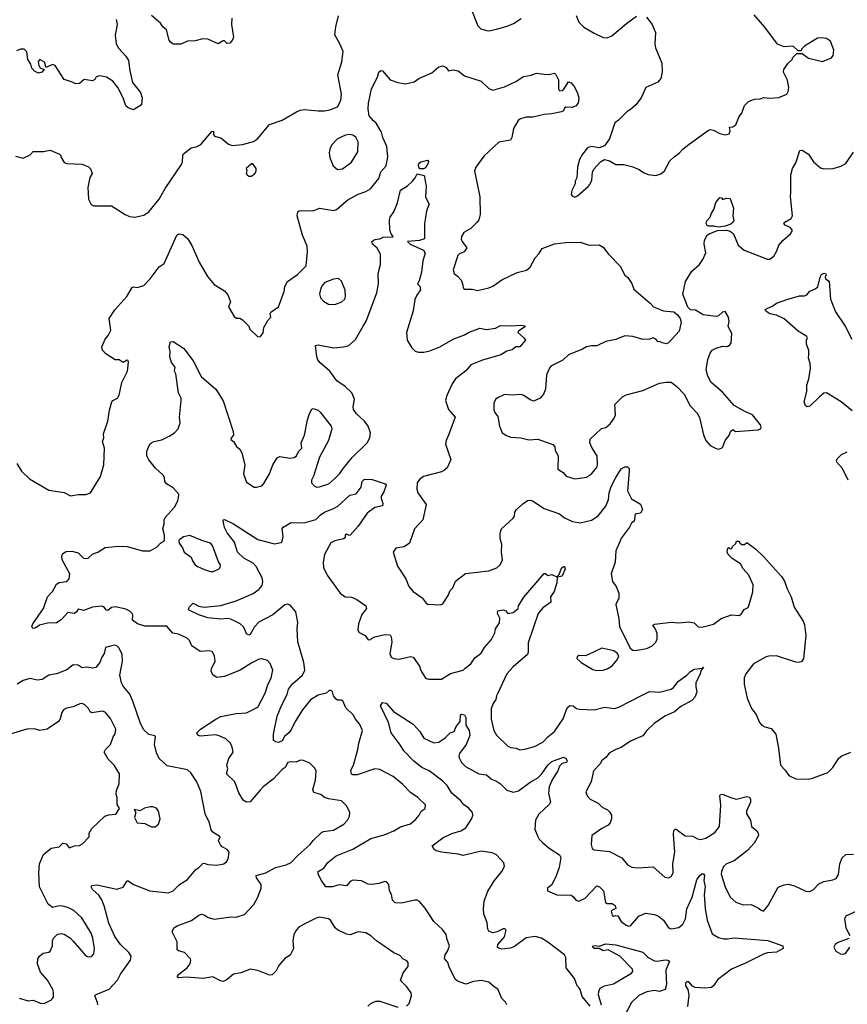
# Model space of a CAD drawing. Extents: x 1839239 to 1929705, y 762242 to 910352.
# Tile 387 of 429: x 1900549 to 1906997, y 873630 to 881304. Entities that reach past the tile are written whole.
import ezdxf

# ---------------------------------------------------------------- set-up
doc = ezdxf.new("R2010")
doc.units = 0

msp = doc.modelspace()

# ---------------------------------------------------------------- linework, layer by layer
at = {"layer": '0CON10XD'}
for points in [[(1900515, 880241.2), (1900575, 880223.3), (1900630.7, 880249.3), (1900655, 880277.5), (1900733.6, 880276.4), (1900785.9, 880285.9), (1900860, 880255), (1900870, 880245), (1900870, 880235), (1900895, 880190), (1900915, 880182.5), (1901035, 880177.5), (1901085, 880156.7), (1901101.2, 880141.2), (1901113.3, 880105), (1901095.9, 880074.1), (1901080.8, 879995), (1901086, 879905), (1901104.4, 879864.4), (1901126.1, 879853.9), (1901265, 879852.5), (1901370, 879785), (1901405, 879768.8), (1901445, 879763.8), (1901515, 879781.4), (1901555, 879807.1), (1901635, 879905.7), (1901682.3, 879987.7), (1901809.5, 880175), (1901817.9, 880195), (1901818.9, 880245), (1901825, 880257.5), (1901885, 880306), (1901925, 880313.8), (1901959.1, 880330.9), (1902045, 880431.2), (1902060, 880435), (1902059.2, 880415), (1902066.7, 880395), (1902115, 880382), (1902175, 880334), (1902205, 880324), (1902285, 880330), (1902370, 880355), (1902402.5, 880375), (1902495, 880487.5), (1902595, 880520.8), (1902706.2, 880585), (1902735, 880598.6), (1902765, 880602.9), (1902875, 880592.9), (1902925, 880592.9), (1902965, 880600.8), (1903025, 880623.8), (1903050.6, 880675), (1903056.9, 880723.1), (1903026.4, 880875), (1903059.5, 880975), (1903068.1, 881055), (1903044.3, 881115), (1903004.3, 881185), (1903012.6, 881247.4), (1903034.1, 881334.1)], [(1902201.2, 881315), (1902198, 881265), (1902213.6, 881166.4), (1902205, 881142.5), (1902185, 881120), (1902165, 881117.5), (1902145, 881137.5), (1902135, 881140), (1902095, 881116.2), (1902015, 881150.8), (1901975, 881154), (1901915, 881140), (1901855, 881136.2), (1901805, 881113.8), (1901745, 881113.3), (1901725, 881127.5), (1901713.8, 881145), (1901693.3, 881225), (1901665, 881248.8), (1901646.3, 881276.3), (1901575, 881336.9)], [(1904075, 881367.5), (1904118.8, 881255), (1904142.1, 881232.1), (1904185, 881220), (1904205, 881217.5), (1904265, 881229.2), (1904346.9, 881253.1), (1904397, 881273), (1904456.9, 881313.1)], [(1905433.9, 881323.9), (1905477, 881267), (1905503.6, 881203.6), (1905498.8, 881115), (1905503.8, 881085), (1905553.3, 880965), (1905553.6, 880896.4), (1905543.3, 880845), (1905522.3, 880817.7), (1905427.5, 880775), (1905390.8, 880695), (1905349.4, 880640.6), (1905306.9, 880603.1), (1905281.2, 880588.8), (1905215, 880520.6), (1905185, 880500), (1905143.3, 880375), (1905105, 880321.2), (1905065, 880304), (1905005, 880314), (1904985, 880310.8), (1904974, 880305), (1904933.8, 880255), (1904910.8, 880215), (1904894, 880155), (1904889.3, 880070.7), (1904877.5, 880045), (1904876.4, 880023.6), (1904851.7, 879971.7), (1904845, 879940), (1904855, 879927.5), (1904875, 879920), (1904895, 879930), (1904977, 880003), (1904991.2, 880018.8), (1905006.4, 880053.6), (1905012.2, 880115), (1905021.3, 880138.7), (1905074.3, 880195.7), (1905105, 880213.8), (1905145, 880203.8), (1905195, 880173.8), (1905255, 880176.2), (1905318.8, 880158.8), (1905369.5, 880139.5), (1905415, 880108.8), (1905445, 880096.2), (1905505, 880090), (1905545, 880101.2), (1905574.1, 880125.9), (1905615, 880202.5), (1905647.5, 880235), (1905687.7, 880262.3), (1905716.1, 880293.9), (1905765, 880333.3), (1905915, 880443.3), (1905932, 880448), (1905955, 880443.8), (1906005.4, 880415.4), (1906045, 880405.6), (1906075.6, 880414.4), (1906083.8, 880435), (1906080, 880465), (1906105, 880467.5), (1906127.5, 880485), (1906155, 880550), (1906176.7, 880575), (1906196.1, 880633.9), (1906225, 880662.5), (1906245, 880673.3), (1906275, 880683.3), (1906317.5, 880687.5), (1906346.4, 880696.4), (1906395, 880691.2), (1906465, 880696.7), (1906526.4, 880723.6), (1906537, 880743), (1906542.5, 880775), (1906531.7, 880831.7), (1906500, 880895), (1906503.8, 880915), (1906535, 880962.5), (1906570, 880995), (1906570, 881005), (1906605, 881040), (1906645, 881040), (1906694.1, 881004.1), (1906805, 880978), (1906873.9, 881006.1), (1906886, 881025), (1906891.2, 881065), (1906865.7, 881135.7), (1906835, 881155.8), (1906795, 881161.4), (1906765, 881158.6), (1906663.9, 881096.1), (1906640, 881075), (1906638.3, 881061.7), (1906615, 881060), (1906575, 881097.1), (1906505, 881092), (1906452.7, 881112.7), (1906356, 881246), (1906271.7, 881341.7)], [(1904885.7, 881335), (1904905.8, 881285), (1904943.8, 881245), (1905025, 881197.8), (1905095, 881164), (1905127, 881163), (1905161.7, 881178.3), (1905276.7, 881275), (1905355, 881330)], [(1901300.8, 881305), (1901309.2, 881265), (1901291.7, 881181.7), (1901301.4, 881115), (1901321.2, 881078.8), (1901375, 881020), (1901395.8, 880985), (1901405.7, 880905), (1901428.6, 880815), (1901490, 880735), (1901503.3, 880695), (1901498.8, 880641.2), (1901435, 880601.2), (1901395, 880616.2), (1901375, 880633.3), (1901354.3, 880694.3), (1901312.5, 880775), (1901275, 880823.8), (1901225.7, 880855.7), (1901173.6, 880866.4), (1901145, 880857.5), (1901133, 880837), (1901115, 880827.5), (1901051.7, 880838.3), (1901015, 880807.5), (1900985, 880802.5), (1900945, 880822.5), (1900895, 880837.5), (1900825, 880946.7), (1900805, 880953.3), (1900755, 880930), (1900742.5, 880972.5), (1900705, 880993.1), (1900692.6, 880977.4), (1900696.9, 880946.9), (1900708.8, 880928.8), (1900740, 880915), (1900720, 880895), (1900695, 880887.5), (1900665, 880902.5), (1900642.5, 880925), (1900635, 880957.5), (1900612.5, 880992.5), (1900603.9, 881053.9), (1900583.8, 881073.8), (1900555, 881073.3), (1900525, 881060)], [(1900527.5, 877845), (1900563.3, 877785), (1900624.2, 877724.2), (1900776.1, 877636.1), (1900895, 877618.8), (1900945, 877592), (1901005, 877602), (1901065, 877602), (1901100, 877615), (1901177.2, 877742.8), (1901204.4, 877835), (1901210, 877965), (1901193.3, 878015), (1901204.2, 878045), (1901201.7, 878075), (1901234.4, 878175), (1901249.5, 878259.5), (1901265.5, 878324.5), (1901275, 878335.8), (1901311.2, 878355), (1901325, 878376.7), (1901345.5, 878475), (1901388.2, 878565), (1901397.8, 878635), (1901395, 878647.5), (1901385, 878650), (1901355, 878632.9), (1901325, 878653.8), (1901292.1, 878652.1), (1901219.5, 878699.5), (1901195, 878727.5), (1901190, 878755), (1901216, 878815), (1901238.9, 878841.1), (1901257.8, 878885), (1901246.7, 878975), (1901288.8, 879041.2), (1901384.7, 879145.3), (1901425, 879216.7), (1901435, 879222.5), (1901465, 879217.5), (1901517.3, 879232.7), (1901566.2, 879285), (1901635, 879377.5), (1901675, 879403.3), (1901741.9, 879555), (1901774.3, 879625), (1901787.5, 879635), (1901820, 879630), (1901858, 879595), (1901888.8, 879545), (1901946, 879415), (1902011.3, 879301.3), (1902065, 879238.8), (1902145, 879191.2), (1902169.7, 879159.7), (1902191.2, 879105), (1902176.7, 879065), (1902219.6, 878989.6), (1902237.9, 878977.9), (1902265, 878977.5), (1902284.2, 878965), (1902333.3, 878915), (1902341.2, 878891.2), (1902405, 878831.4), (1902424.5, 878835.5), (1902447, 878863), (1902451.2, 878905), (1902481.1, 878958.9), (1902505.6, 878985), (1902501.2, 879015), (1902506.7, 879025), (1902565, 879066.7), (1902610, 879185), (1902615.9, 879224.1), (1902635.8, 879264.2), (1902712.9, 879317.1), (1902781.2, 879385), (1902791.9, 879495), (1902787.9, 879537.9), (1902753.3, 879625), (1902710, 879775), (1902716.2, 879805), (1902725.8, 879814.2), (1902743, 879817), (1902835.9, 879814.1), (1902885, 879834), (1902993.2, 879816.8), (1903016.9, 879823.1), (1903105, 879899.4), (1903185, 879943.5), (1903245, 879963.8), (1903283.1, 879985), (1903346.4, 880065), (1903363.2, 880116.8), (1903405.5, 880165), (1903417.3, 880235), (1903409.1, 880315), (1903377.5, 880385), (1903366.9, 880426.9), (1903326.6, 880496.6), (1903305.4, 880515.4), (1903270.9, 880555), (1903263.5, 880605), (1903267.6, 880652.4), (1903288.8, 880765), (1903335.5, 880854.5), (1903345.8, 880894.2), (1903363.6, 880906.4), (1903375, 880903.8), (1903435.8, 880835.8), (1903495, 880814), (1903555, 880804), (1903621.7, 880818.3), (1903658.8, 880845), (1903761.3, 880888.7), (1903815, 880935.5), (1903845, 880944.2), (1903871.1, 880931.1), (1903890, 880905), (1903925, 880912), (1903964.1, 880904.1), (1904015, 880866.7), (1904143.9, 880823.9), (1904205, 880766.7), (1904235, 880753.8), (1904325, 880780), (1904415, 880822), (1904475, 880860), (1904535, 880871.2), (1904575, 880886.2), (1904635, 880878.8), (1904675, 880876.2), (1904715, 880886.7), (1904725, 880877.5), (1904746.1, 880836.1), (1904745.8, 880765), (1904755, 880750), (1904775, 880752.5), (1904787.6, 880762.4), (1904825, 880820), (1904845, 880812.5), (1904870.7, 880780.7), (1904895, 880730), (1904906.4, 880693.6), (1904900, 880655), (1904885, 880633.3), (1904851.7, 880618.3), (1904805, 880623.1), (1904794.2, 880615), (1904785, 880593.3), (1904770, 880585), (1904695, 880568.8), (1904635, 880563.8), (1904547.3, 880542.7), (1904494, 880544), (1904449.7, 880530.3), (1904433.1, 880516.9), (1904396.9, 880455), (1904382.2, 880385), (1904372.5, 880365), (1904282.1, 880347.9), (1904165, 880238.8), (1904102, 880155), (1904092.5, 880125), (1904133.6, 879923.6), (1904135.9, 879785.9), (1904125.8, 879745), (1904112, 879725), (1904065, 879676.2), (1904010, 879645), (1903991.2, 879615), (1903989.2, 879595), (1903995.7, 879575.7), (1904033.8, 879525), (1904012, 879495), (1903975, 879478.6), (1903962.9, 879465), (1903926, 879355), (1903934.4, 879324.4), (1903961.2, 879305), (1903990.7, 879270.7), (1904002.5, 879235), (1904003, 879213), (1904013, 879203), (1904075, 879203.8), (1904115, 879194.2), (1904205, 879214.3), (1904235, 879227.5), (1904306.7, 879275), (1904425, 879334.2), (1904497.9, 879352.1), (1904525.5, 879374.5), (1904565, 879447.5), (1904595, 879477.5), (1904620.3, 879519.7), (1904715, 879556), (1904805, 879566.2), (1904915, 879568.8), (1904985, 879546), (1905065, 879549.2), (1905095, 879530), (1905135.8, 879475.8), (1905230.7, 879380.7), (1905262.5, 879315), (1905287.5, 879295), (1905318.3, 879248.3), (1905333.6, 879203.6), (1905462.5, 879095), (1905486.7, 879065), (1905565, 879034.2), (1905645, 879027.5), (1905675, 879004), (1905696, 878975), (1905702, 878945), (1905688, 878875), (1905604.2, 878785.8), (1905585, 878778), (1905554, 878784), (1905535, 878796.7), (1905522.5, 878792.5), (1905506, 878815), (1905485, 878824.4), (1905455, 878813.3), (1905405, 878811.2), (1905325, 878833.3), (1905265, 878838.8), (1905195, 878812), (1905115, 878795.8), (1905045, 878761.4), (1905005, 878762.9), (1904965.7, 878754.3), (1904935, 878736), (1904825, 878692), (1904779.7, 878650.3), (1904687.5, 878602.5), (1904678.3, 878591.7)], [(1903025, 880136.7), (1903065, 880141.2), (1903135, 880193.3), (1903184, 880275), (1903185, 880352.5), (1903167.9, 880387.9), (1903145, 880404), (1903115, 880408), (1903087.3, 880402.7), (1903025, 880374), (1902978.8, 880325), (1902966, 880295), (1902960.8, 880265), (1902964.1, 880225.9), (1902991.2, 880165), (1903025, 880136.7)], [(1904678.3, 878591.7), (1904654.3, 878535), (1904645.7, 878424.3), (1904631.2, 878385), (1904605, 878353.8), (1904555, 878331.2), (1904525, 878340), (1904477.5, 878375), (1904455, 878383.3), (1904385, 878378), (1904325, 878381.2), (1904272.3, 878357.7), (1904255.9, 878344.1), (1904243.3, 878315), (1904243.6, 878263.6), (1904251.7, 878241.7), (1904275, 878210), (1904287.5, 878135), (1904307.5, 878085), (1904341.7, 878061.7), (1904375, 878050), (1904453.6, 878043.6), (1904515, 878030), (1904585, 878034), (1904703.6, 877993.6), (1904717.5, 877975), (1904720, 877945), (1904743.8, 877905), (1904741.6, 877801.6), (1904783.8, 877775), (1904805.6, 877745.6), (1904875, 877724), (1904965, 877737.1), (1905004.6, 877765.4), (1905046.6, 877813.4), (1905052.2, 877835), (1905048, 877905), (1905009.2, 877965), (1904992.3, 878005), (1904994.6, 878035.4), (1905082.4, 878117.6), (1905115, 878125.7), (1905148.6, 878155), (1905180.9, 878199.1), (1905192.1, 878225), (1905186.7, 878305), (1905245, 878365.6), (1905275, 878379.5), (1905405, 878414.4), (1905535, 878470.5), (1905585, 878479.5), (1905625, 878478.1), (1905670, 878445), (1905725, 878383.8), (1905772.5, 878295), (1905828.1, 878238.1), (1905844.4, 878204.4), (1905877.7, 878067.7), (1905894, 878025), (1905927.5, 877985), (1905975, 877961.2), (1905995, 877957.5), (1906016.1, 877963.9), (1906026.7, 877975), (1906046.2, 878025), (1906075.9, 878064.1), (1906086.2, 878095), (1906105, 878110), (1906125.9, 878094.1), (1906303.8, 878106.2), (1906322.5, 878115), (1906326.7, 878125), (1906321.2, 878145), (1906258.6, 878225), (1906205, 878246.9), (1906115.7, 878295.7), (1906025, 878401.2), (1905936.2, 878475), (1905910.8, 878525), (1905898, 878575), (1905910, 878655), (1905928.8, 878705), (1905945, 878727.5), (1905975, 878742.5), (1906025, 878760), (1906065, 878757.5), (1906081.7, 878768.3), (1906091.2, 878785), (1906097.5, 878855), (1906070, 878915), (1906077.5, 878952.5), (1906072, 878985), (1906045, 879030), (1906023.8, 879025), (1905995, 878996.7), (1905975, 878991.2), (1905874.3, 879004.3), (1905815, 879038.8), (1905775, 879042), (1905754.4, 879064.4), (1905735, 879116.7), (1905716, 879165), (1905736.1, 879263.9), (1905785.9, 879344.1), (1905846.2, 879395), (1905871.2, 879435), (1905893.9, 879486.1), (1905881.2, 879555), (1905883.8, 879585), (1905905.9, 879624.1), (1905925, 879637.5), (1905985, 879660), (1906055, 879662.1), (1906085.5, 879655.5), (1906110, 879635), (1906147.6, 879547.6), (1906195, 879508.6), (1906375, 879436), (1906395, 879436.2), (1906425, 879460), (1906449.1, 879500.9), (1906465, 879546.7), (1906495, 879583.8), (1906555.5, 879634.5), (1906568, 879655), (1906567, 879667), (1906551.2, 879685), (1906513, 879703), (1906503.3, 879715), (1906510, 879725), (1906558.8, 879755), (1906570, 879775), (1906554.5, 879924.5), (1906557.9, 879957.9), (1906558.1, 880095), (1906570.8, 880145), (1906595, 880187.5), (1906627, 880283), (1906646.4, 880286.4), (1906695, 880256.7), (1906735, 880196.7), (1906789.3, 880149.3), (1906815, 880140), (1906886.1, 880143.9), (1906947.7, 880162.3), (1906985, 880183.8), (1907045, 880271.2)], [(1902355, 880083.8), (1902383, 880107), (1902392.5, 880125), (1902392.5, 880145), (1902365, 880180), (1902355, 880180), (1902312.5, 880145), (1902317.5, 880125), (1902313.3, 880105), (1902320, 880095), (1902335, 880084), (1902355, 880083.8)], [(1903695, 880140), (1903665, 880140), (1903656.2, 880165), (1903658.3, 880181.7), (1903675, 880196.2), (1903725, 880210), (1903734, 880195), (1903732.5, 880185), (1903710, 880150), (1903695, 880140)], [(1903563.6, 873616.4), (1903583.6, 873636.4), (1903602, 873695), (1903598.8, 873718.8), (1903565.6, 873765.6), (1903516.7, 873815), (1903536.7, 873875), (1903576.2, 873925), (1903576.7, 873955), (1903565, 873970), (1903533.3, 873985), (1903510.5, 874010.5), (1903465, 874032), (1903403.5, 874073.5), (1903328.8, 874125), (1903285, 874164.2), (1903245, 874188), (1903185, 874194.2), (1903125, 874171.4), (1903095, 874177.1), (1903025, 874210), (1903006, 874225), (1902970, 874285), (1902955, 874296.7), (1902885, 874308), (1902858.3, 874301.7), (1902764.6, 874255.4), (1902725, 874230.6), (1902705, 874210), (1902685.6, 874175), (1902675.7, 874125), (1902681.4, 874065), (1902656.8, 874013.2), (1902615, 873986.2), (1902568.3, 873931.7), (1902548.2, 873891.8), (1902515, 873860), (1902495, 873857.5), (1902405, 873893.8), (1902345, 873903.3), (1902275, 873876.2), (1902215, 873863.8), (1902165, 873823.3), (1902135, 873808.8), (1902112.3, 873812.3), (1902053, 873843), (1901975, 873830), (1901914.2, 873835.8), (1901845, 873840.5), (1901786.2, 873836.2), (1901776.7, 873845), (1901788.8, 873865), (1901854.5, 873915.5), (1901875.8, 873945), (1901882, 873975), (1901880, 873985), (1901832.5, 874035), (1901785, 874048), (1901775.8, 874055.8), (1901775.8, 874115.8), (1901736.7, 874195), (1901750, 874225), (1901775, 874242), (1901888, 874282), (1901945, 874324.4), (1901965, 874332.2), (1901985, 874326.9), (1902016, 874306), (1902065, 874294.6), (1902195, 874311.5), (1902235, 874310), (1902299.6, 874330.4), (1902372.1, 874407.9), (1902403.8, 874466.2), (1902430.8, 874535), (1902431.3, 874565), (1902394.3, 874615), (1902390.4, 874635), (1902466, 874654), (1902543.1, 874696.9), (1902574.2, 874704.2), (1902625, 874715.7), (1902665, 874734.3), (1902718.6, 874791.4), (1902812.9, 874875), (1902835, 874905.8), (1902899.8, 874970.2), (1902915, 874977.8), (1902995, 874987.5), (1903073.8, 875035), (1903104.2, 875065.8), (1903118.8, 875095), (1903121.2, 875125), (1903096.7, 875175), (1903055.7, 875215.7), (1902955, 875232.5), (1902925, 875242.9), (1902895, 875265.5), (1902840, 875280), (1902832.5, 875305), (1902854.4, 875375.6), (1902858.3, 875448.3), (1902845, 875473.3), (1902809.5, 875509.5), (1902761.2, 875531.2), (1902735, 875531.4), (1902702, 875518), (1902655, 875520.5), (1902637.8, 875515), (1902616.2, 875475), (1902595, 875460), (1902525, 875385.7), (1902445.9, 875324.1), (1902421.9, 875298.1), (1902345, 875208.9), (1902315, 875206.5), (1902290.4, 875220.4), (1902257, 875277), (1902224.2, 875365), (1902160, 875425), (1902171.6, 875465), (1902162.5, 875495), (1902165.5, 875505), (1902178.5, 875545), (1902211.5, 875595), (1902205.3, 875635.3), (1902191.8, 875665), (1902155, 875699.5), (1902103.6, 875723.6), (1902075, 875729.3), (1901955, 875720.6), (1901937.9, 875727.9), (1901930, 875745), (1901958, 875775), (1902076.5, 875853.5), (1902115, 875872.7), (1902235, 875895.4), (1902315, 875902.7), (1902404.2, 875945), (1902461.4, 876055), (1902481.1, 876118.9), (1902508, 876175), (1902520, 876235), (1902500, 876285), (1902479.7, 876309.7), (1902435, 876322.5), (1902415, 876318.6), (1902358, 876292), (1902265.9, 876234.1), (1902144.5, 876184.5), (1902085, 876176.7), (1902057.5, 876195), (1902040.8, 876225), (1902042.5, 876245), (1902071.4, 876305), (1902067, 876347), (1902048.8, 876378.8), (1902025, 876385.7), (1901955, 876379.1), (1901890, 876425), (1901871.9, 876465), (1901854, 876484), (1901785, 876514.6), (1901743.1, 876523.1), (1901695, 876577.1), (1901525, 876576.7), (1901466.1, 876596.1), (1901428.9, 876625), (1901430.8, 876665), (1901425, 876676.2), (1901406.2, 876695), (1901375, 876710), (1901295, 876728.1), (1901265, 876721.5), (1901235, 876699.2), (1901225, 876702), (1901205, 876726.4), (1901185, 876733.9), (1901115, 876724.4), (1901045, 876699.2), (1901005, 876708.8), (1900992.5, 876687.5), (1900975, 876676.2), (1900925, 876683.3), (1900872.4, 876627.6), (1900835, 876604.2), (1900765, 876601.2), (1900704.1, 876585.9), (1900675, 876563.8), (1900655, 876560), (1900646.4, 876566.4), (1900643.8, 876575), (1900652, 876595), (1900734.3, 876715), (1900765.6, 876804.4), (1900805, 876846.2), (1900836.2, 876905), (1900855, 876918), (1900915, 876926), (1900934, 876945), (1900940, 876985), (1900879.2, 877095), (1900876.4, 877123.6), (1900885, 877142.5), (1900910, 877160), (1900955, 877162), (1901005, 877148), (1901045, 877106.2), (1901065, 877103.8), (1901082, 877108), (1901115, 877138.8), (1901135, 877146.2), (1901156.7, 877153.3), (1901215, 877189.2), (1901315, 877200), (1901385, 877198.1), (1901505, 877164.3), (1901565, 877164.3), (1901618.8, 877195), (1901645, 877223.3), (1901677.5, 877245), (1901676.7, 877285), (1901663.8, 877335), (1901673.3, 877375), (1901673.3, 877405), (1901683.3, 877425), (1901756.2, 877505), (1901782, 877555), (1901790, 877595), (1901788, 877605), (1901745, 877654), (1901693.8, 877685), (1901678.8, 877705), (1901676.7, 877735), (1901666.7, 877755), (1901607.9, 877807.9), (1901555, 877873.8), (1901540, 877905), (1901539.3, 877940.7), (1901562.5, 877995), (1901575, 878006.7), (1901595, 878016.7), (1901655, 878028.8), (1901712.7, 878057.3), (1901755, 878083.8), (1901783.8, 878115), (1901798.3, 878161.7), (1901794.3, 878205), (1901805.7, 878335), (1901807.1, 878355), (1901787.1, 878395), (1901764.2, 878544.2), (1901755.8, 878565), (1901760, 878595), (1901730.9, 878630.9), (1901718, 878675), (1901720.8, 878715), (1901713.3, 878755), (1901725, 878792.5), (1901745, 878796.2), (1901824.1, 878744.1), (1901835, 878731.2), (1901900, 878645), (1901962.1, 878522.1), (1902076.7, 878425), (1902135, 878332.5), (1902212.9, 878095), (1902213.8, 878065), (1902197.5, 878045), (1902195, 878032.5), (1902215, 878017.5), (1902237.9, 877977.9), (1902266, 877955), (1902280, 877925), (1902302, 877835), (1902292, 877765), (1902315, 877700), (1902375, 877661.2), (1902395, 877660), (1902435, 877671.2), (1902452.3, 877687.7), (1902495.8, 877765), (1902520.8, 877835), (1902555, 877888.8), (1902575, 877899.2), (1902652.8, 877887.2), (1902687.2, 877892.8), (1902705.8, 877905), (1902721.2, 877938.8), (1902746, 877965), (1902741.9, 878005), (1902767.5, 878065), (1902792.5, 878185), (1902808, 878235), (1902825, 878267.5), (1902835, 878272.5), (1902875, 878260), (1902890, 878245), (1902976.1, 878136.1), (1902980, 878115), (1902953.8, 878025), (1902885, 877893.3), (1902837.5, 877745), (1902822.5, 877715), (1902821.9, 877695), (1902845, 877668.6), (1902865, 877661.4), (1902885, 877662.9), (1902956.7, 877685), (1903002, 877725), (1903041.2, 877765), (1903070.7, 877809.3), (1903139.5, 877890.5), (1903256.9, 878005), (1903276.5, 878045), (1903281.1, 878085), (1903263.1, 878135), (1903235.4, 878175.4), (1903173, 878233), (1903148.8, 878265), (1903146.1, 878286.1), (1903156.9, 878345), (1903135.8, 878395), (1903083.8, 878445), (1903019.3, 878489.3), (1902965.7, 878565), (1902890.2, 878630.2), (1902873, 878653), (1902863.1, 878675), (1902854.3, 878765), (1902875, 878770), (1902995, 878745.6), (1903073, 878753), (1903113.3, 878765), (1903165, 878811.4), (1903225.9, 878914.1), (1903248.5, 878955), (1903331.8, 879175), (1903345.6, 879245), (1903340.6, 879325), (1903359.2, 879395), (1903359.2, 879475), (1903333, 879523), (1903297.5, 879555), (1903292.5, 879575), (1903315, 879590), (1903355, 879596.2), (1903382.1, 879607.9), (1903458.3, 879611.7), (1903440.5, 879640.5), (1903433.8, 879665), (1903431.2, 879745), (1903436.2, 879765), (1903465, 879806.7), (1903492, 879875), (1903516.7, 879975), (1903570.5, 880009.5), (1903610, 880045), (1903630, 880070), (1903645, 880102.5), (1903700, 880090), (1903715.5, 880005.5), (1903711.2, 879921.2), (1903740, 879865), (1903718.8, 879815), (1903710.7, 879760.7)], [(1905995, 879686.5), (1905960, 879695), (1905915, 879693.3), (1905905, 879698.8), (1905897.5, 879715), (1905902, 879735), (1905930, 879765), (1905938, 879795), (1905956.8, 879823.2), (1905971.7, 879878.3), (1906005, 879917.5), (1906016.4, 879916.4), (1906025, 879902.5), (1906056.4, 879913.6), (1906085, 879910), (1906110, 879835), (1906104.2, 879775), (1906112, 879735), (1906108.8, 879725), (1906090.3, 879709.7), (1906045, 879694.4), (1905995, 879686.5)], [(1903710.7, 879760.7), (1903702.5, 879715), (1903704, 879595), (1903665, 879581.5), (1903570, 879575), (1903590, 879555), (1903695, 879508.5), (1903706.9, 879485), (1903688.9, 879425), (1903680.4, 879335), (1903662, 879268), (1903647.5, 879245), (1903666.5, 879226.5), (1903670.7, 879199.3), (1903642.4, 879157.6), (1903627.9, 879122.1), (1903615, 879033.3), (1903562.9, 878865), (1903568.8, 878805), (1903605, 878746.7), (1903631.2, 878721.2), (1903655, 878711.2), (1903698.8, 878711.2), (1903745, 878722.9), (1903823.3, 878755), (1903925, 878814.2), (1904015, 878847.5), (1904046.7, 878866.7), (1904135, 878900), (1904185, 878890), (1904255, 878900), (1904295, 878921.2), (1904383, 878917), (1904453.8, 878923.8), (1904485, 878916.7), (1904485, 878910), (1904435, 878876.9), (1904430.9, 878865), (1904476.8, 878825), (1904490.6, 878805), (1904445, 878754.4), (1904415, 878753.3), (1904385, 878730.8), (1904345, 878720), (1904298.3, 878691.7), (1904155, 878650.8), (1904065, 878612.7), (1904025, 878567.3), (1903945.7, 878505), (1903919.4, 878465), (1903877.5, 878375), (1903867.5, 878335), (1903889.2, 878265), (1903942, 878205), (1903890.8, 878065), (1903872.9, 878025), (1903867.5, 877995), (1903908.6, 877875), (1903878.9, 877811.1), (1903858.3, 877791.7), (1903835, 877780.6), (1903695, 877742.5), (1903665, 877721.2), (1903645.9, 877694.1), (1903644, 877645), (1903652, 877615), (1903715.6, 877525), (1903691.2, 877405), (1903624.3, 877335), (1903586.2, 877225), (1903545, 877196.2), (1903480, 877185), (1903457.5, 877155), (1903493.8, 877045), (1903556.4, 876946.4), (1903582, 876885), (1903615, 876846.2), (1903685, 876798.8), (1903715, 876756.7), (1903729.5, 876749.5), (1903827.3, 876742.7), (1903845, 876750), (1903853.3, 876765), (1903886.7, 876815), (1903904.2, 876855.8), (1903923.6, 876876.4), (1903945, 876927.5), (1904021.3, 876988.7), (1904203, 877007), (1904267.7, 877032.3), (1904293.8, 877055), (1904310, 877095), (1904303.8, 877155), (1904306, 877215), (1904293.6, 877256.4), (1904293.3, 877305), (1904303.3, 877335), (1904395, 877419.2), (1904404.4, 877435), (1904408, 877465), (1904420, 877485), (1904468.3, 877531.7), (1904505, 877556.7), (1904525, 877560), (1904543.6, 877553.6), (1904635, 877494.4), (1904755, 877452.9), (1904795, 877421.9), (1904855, 877392), (1904915, 877382.5), (1905005, 877404.4), (1905055, 877435.6), (1905117, 877513), (1905137.1, 877565), (1905140.9, 877615), (1905156.4, 877665), (1905195, 877736), (1905235, 877802.5), (1905265, 877820), (1905285, 877820), (1905296.4, 877806.4), (1905298, 877785), (1905285, 877632.5), (1905315, 877570), (1905385, 877526.7), (1905401.2, 877485), (1905385, 877456.7), (1905345, 877450.8), (1905336.7, 877395), (1905315, 877378.8), (1905301.4, 877348.6), (1905237.8, 877265), (1905193.8, 877165), (1905187.5, 877075), (1905156.2, 876985), (1905166.7, 876925), (1905195.9, 876885.9), (1905216.7, 876835), (1905216.7, 876795), (1905192.5, 876745), (1905216.2, 876635), (1905222, 876575), (1905304.3, 876404.3), (1905325, 876388.8), (1905345, 876386.2), (1905435, 876402), (1905477.5, 876425), (1905505, 876452.5), (1905516.4, 876476.4), (1905515, 876520), (1905503.6, 876553.6), (1905482.5, 876585), (1905498.3, 876591.7), (1905625, 876608.8), (1905685, 876603.8), (1905765, 876610.8), (1905805, 876602.5), (1905835, 876573.1), (1905865, 876568.9), (1905955, 876593.8), (1906015, 876636), (1906095, 876666), (1906155, 876661.2), (1906170.5, 876669.5), (1906194.1, 876705.9), (1906225, 876723.3), (1906231.2, 876735), (1906261.2, 876845), (1906265, 876900), (1906228.8, 876975), (1906186.7, 877025), (1906163.9, 877063.9), (1906100, 877105), (1906070, 877135), (1906062.5, 877155), (1906063, 877177), (1906075, 877190), (1906081.7, 877181.7), (1906095, 877180), (1906101.7, 877198.3), (1906128.3, 877221.7), (1906135, 877240), (1906155, 877240), (1906160, 877225), (1906175, 877212.5), (1906197, 877213), (1906215, 877230), (1906285, 877177.5), (1906345, 877121.2), (1906484, 876965), (1906508.3, 876928.3), (1906528.3, 876868.3), (1906560, 876805), (1906582.5, 876725), (1906652.9, 876615), (1906665, 876586.7), (1906675.5, 876505.5), (1906655.6, 876325), (1906639.7, 876300.3), (1906615, 876294.3), (1906595, 876297.5), (1906445, 876345.7), (1906385, 876344.4), (1906365, 876338.6), (1906267.6, 876282.4), (1906205.7, 876205), (1906194.4, 876175), (1906194.2, 876125), (1906218.1, 876015), (1906250, 875935), (1906287.3, 875887.3), (1906298.3, 875861.7), (1906312.5, 875825), (1906332.5, 875805), (1906355, 875791.2), (1906405, 875780), (1906440, 875735), (1906461.2, 875625), (1906477.5, 875495), (1906514, 875455), (1906542.4, 875412.4), (1906595, 875386), (1906694.1, 875385.9), (1906725, 875391.2), (1906845, 875436), (1906883.8, 875475), (1906930.5, 875549.5), (1906955, 875566.7), (1907025, 875596.2)], [(1907035, 878255.7), (1906950, 878325), (1906835, 878396), (1906815, 878392), (1906780, 878365), (1906705, 878291.2), (1906685, 878287.5), (1906672.5, 878295), (1906662, 878325), (1906682.5, 878405), (1906682.9, 878455), (1906698, 878505), (1906709.6, 878585), (1906708.5, 878625), (1906695.7, 878665), (1906697.3, 878697.3), (1906696.7, 878725), (1906680, 878775), (1906680, 878805), (1906688, 878825), (1906683.3, 878835), (1906614.4, 878875), (1906505, 878972.5), (1906445, 879001.9), (1906395, 879011.2), (1906363.2, 879033.2), (1906356.7, 879045), (1906417.3, 879072.7), (1906445, 879094.2), (1906525.9, 879124.1), (1906625, 879152), (1906665, 879152.5), (1906681.2, 879158.8), (1906705, 879186.7), (1906747.5, 879205), (1906767.3, 879222.7), (1906785, 879297.5), (1906795, 879316.7), (1906817, 879327), (1906826.4, 879326.4), (1906832.5, 879315), (1906823.6, 879296.4), (1906826.7, 879285), (1906856, 879265), (1906866, 879125), (1906906.6, 879026.6), (1906980, 878915), (1907032.2, 878815)], [(1903005, 879084.2), (1903060, 879105), (1903081.2, 879125), (1903088, 879145), (1903083.8, 879195), (1903056.7, 879265), (1903033, 879287), (1902995, 879282.5), (1902927.5, 879255), (1902907.5, 879235), (1902895, 879210), (1902884.1, 879165.9), (1902893.8, 879135), (1902915, 879110), (1902955, 879086.7), (1903005, 879084.2)], [(1907004, 877715), (1906958.8, 877805), (1906916.2, 877855), (1906912.5, 877865), (1906919.3, 877880.7), (1906952.5, 877915), (1906997.5, 877935)], [(1902305, 876546.7), (1902289.2, 876575), (1902266.1, 876596.1), (1902195, 876632.5), (1902165, 876636.7), (1902115, 876632.2), (1902015, 876641.4), (1901945, 876664.2), (1901863.3, 876705), (1901870, 876725), (1901900, 876755), (1901943.5, 876733.5), (1901985, 876725.7), (1902115, 876738.5), (1902235, 876775.6), (1902368.7, 876831.3), (1902415, 876865.8), (1902437.1, 876895), (1902442.2, 876925), (1902437.1, 876955), (1902391.5, 877041.5), (1902366.9, 877066.9), (1902295, 877107.9), (1902245, 877153.6), (1902221.4, 877231.4), (1902164.7, 877304.7), (1902144.5, 877345), (1902137, 877383), (1902133.6, 877406.4), (1902145, 877407.5), (1902215, 877374.4), (1902405, 877252.2), (1902535, 877218.8), (1902585, 877230), (1902595, 877237.5), (1902600.8, 877275), (1902594.3, 877335), (1902602.1, 877347.9), (1902664.3, 877385.7), (1902765, 877381.1), (1902855, 877407.9), (1902888.7, 877441.3), (1902925, 877465.7), (1902995, 877493.1), (1903027, 877513), (1903122, 877598), (1903171.3, 877608.7), (1903210.5, 877659.5), (1903216.9, 877705), (1903235, 877723.8), (1903295, 877720.2), (1903397.1, 877687.1), (1903403.9, 877675), (1903385.5, 877624.5), (1903363.8, 877585), (1903377.4, 877532.6), (1903375.6, 877514.4), (1903315, 877500.8), (1903255, 877458.1), (1903185, 877355.8), (1903125, 877286), (1903115, 877282.5), (1903095, 877294.2), (1903083.6, 877285), (1903085.8, 877265), (1903073, 877257), (1903005, 877243.1), (1902972.6, 877227.4), (1902924.7, 877135.3), (1902914.5, 877075), (1902915.8, 877035), (1902944, 876975), (1903046, 876835), (1903085, 876806.5), (1903135, 876802.5), (1903175.6, 876785.6), (1903246.7, 876735), (1903251.2, 876715), (1903215, 876667.5), (1903188.8, 876595), (1903184.5, 876545), (1903195, 876528), (1903240, 876505), (1903265, 876471.2), (1903285, 876472.5), (1903296.1, 876483.9), (1903315.9, 876494.1), (1903395, 876511.4), (1903435, 876510), (1903444.2, 876495), (1903447.7, 876452.3), (1903433.9, 876363.9), (1903442.5, 876335), (1903464.3, 876324.3), (1903505, 876318.6), (1903595, 876340.8), (1903615, 876336.2), (1903663.8, 876265), (1903675, 876232.5), (1903710.7, 876170.7), (1903733.3, 876163.3), (1903835, 876163.8), (1903905, 876208), (1904005, 876234.2), (1904019.2, 876250.8), (1904065, 876282.9), (1904095, 876331.1), (1904145, 876367.3), (1904170.5, 876409.5), (1904225, 876474.2), (1904251.9, 876525), (1904256.7, 876555), (1904286.5, 876603.5), (1904289.7, 876639.7), (1904272.2, 876675), (1904274.3, 876695.7), (1904315, 876704.2), (1904336.5, 876696.5), (1904352.5, 876675), (1904395, 876682.7), (1904432.9, 876715), (1904436.2, 876735), (1904478, 876802), (1904635, 876987.5), (1904645, 876987.5), (1904665, 876972.9), (1904695, 876978.6), (1904740, 876960), (1904737.5, 876965), (1904751.3, 876978.7), (1904770.5, 877029.5), (1904785, 877042.5), (1904795, 877042.5), (1904798.8, 877025), (1904775, 876966.2), (1904740, 876960), (1904736.1, 876953.9), (1904733.5, 876915), (1904712.9, 876847.1), (1904684.4, 876805), (1904686.2, 876765), (1904625, 876720.8), (1904588.5, 876675), (1904511.7, 876448.3), (1904511.5, 876375), (1904505.5, 876355), (1904395, 876260), (1904345.4, 876205), (1904273.5, 876055), (1904263.1, 876035), (1904257.9, 876005), (1904237.5, 875975), (1904222.5, 875935), (1904223.2, 875853.2), (1904242.9, 875765), (1904265, 875726.7), (1904352.1, 875642.1), (1904375, 875632.5), (1904417.5, 875627.5), (1904445, 875613.8), (1904485, 875618), (1904561.3, 875638.7), (1904625, 875672), (1904665, 875714.2), (1904716.9, 875755), (1904784.6, 875855.4), (1904815, 875941.2), (1904835, 875957.5), (1904862.5, 875955), (1904886.5, 875936.5), (1904910.5, 875930.5), (1905025, 875925.9), (1905105, 875944.5), (1905184.6, 875935.4), (1905216.2, 875945), (1905395, 876037.1), (1905455, 876068.8), (1905535, 876061.4), (1905625, 876086.7), (1905642.2, 876097.8), (1905681.9, 876148.1), (1905746.7, 876195), (1905775.7, 876224.3), (1905805, 876240.8), (1905870.4, 876249.6), (1905876.7, 876256.7), (1905870.4, 876249.6), (1905857.5, 876235), (1905851.2, 876205), (1905818, 876135), (1905816.2, 876105), (1905823.8, 876065), (1905810.8, 876025), (1905785, 875998), (1905699.2, 875950.8), (1905651.7, 875908.3), (1905575, 875874.4), (1905491.5, 875818.5), (1905436, 875765), (1905405, 875721.9), (1905309.1, 875680.9), (1905235, 875631.2), (1905192.9, 875617.1), (1905145, 875590.8), (1905116.3, 875553.7), (1905082.7, 875527.3), (1905073.5, 875506.5), (1905020.5, 875449.5), (1905000.8, 875365), (1904961.2, 875285), (1904971.2, 875255), (1904995, 875228), (1905055, 875197.5), (1905087.6, 875167.6), (1905130, 875145), (1905145, 875130), (1905158.8, 875105), (1905158.8, 875075), (1905149.2, 875045), (1905135, 875026), (1905085, 875001.2), (1905005.7, 874944.3), (1905000.8, 874875), (1905010, 874845), (1905025, 874834), (1905145, 874821.1), (1905240.6, 874770.6), (1905285, 874717.1), (1905318.3, 874698.3), (1905364.4, 874694.4), (1905485, 874700.8), (1905575, 874621.2), (1905605, 874616.7), (1905625, 874626.7), (1905639.2, 874655), (1905638.5, 874725), (1905653.8, 874815), (1905642.2, 874952.2), (1905645.5, 874984.5), (1905655, 874996), (1905665, 874996), (1905735, 874944.2), (1905795, 874941.2), (1905830.5, 874920.5), (1905854.1, 874914.1), (1905895, 874926), (1905965, 874968.6), (1906000.4, 875015), (1906012.1, 875185), (1906004.3, 875255), (1906010, 875265), (1906025, 875268.6), (1906095, 875238.9), (1906135, 875229.5), (1906215, 875250), (1906234.2, 875244.2), (1906244.2, 875225), (1906244.3, 875205), (1906212.5, 875135), (1906210.8, 875115), (1906242.5, 875065), (1906251.4, 875015), (1906292.4, 874982.4), (1906304, 874965), (1906306, 874945), (1906271.4, 874885), (1906220.9, 874829.1), (1906115, 874747.8), (1906055, 874726), (1906033.1, 874705), (1906016.5, 874665), (1906015.5, 874645), (1906045.7, 874545), (1906085.7, 874465.7), (1906130, 874425), (1906185, 874405.8), (1906247.3, 874407.3), (1906305, 874378.8), (1906325, 874362.5), (1906345, 874356.7), (1906380.5, 874399.5), (1906457.7, 874542.3), (1906505, 874562), (1906537.3, 874567.3), (1906585, 874554.3), (1906675, 874510.8), (1906705, 874508.8), (1906734.2, 874525.8), (1906775, 874570), (1906813.6, 874586.4), (1906885, 874598.8), (1906910.5, 874609.5), (1906927.9, 874642.1), (1906938.6, 874725), (1906957.7, 874772.3), (1906985, 874796.7), (1907045, 874800)], [(1902055, 877003.8), (1902097.7, 877022.3), (1902110, 877035), (1902113.3, 877055), (1902098.3, 877078.3), (1902050.6, 877205), (1902035.8, 877225), (1901975, 877240.8), (1901875, 877284), (1901826.1, 877273.9), (1901797, 877253), (1901790, 877245), (1901792.5, 877225), (1901818.3, 877188.3), (1901830, 877155), (1901885.5, 877115.5), (1901896, 877085), (1901916, 877055), (1901935, 877040.8), (1901988.3, 877018.3), (1902035, 877003.8), (1902055, 877003.8)], [(1904343.3, 873625), (1904335, 873646.2), (1904306, 873675), (1904275, 873748.8), (1904245, 873766), (1904203, 873803), (1904145, 873815.6), (1904085, 873806.9), (1904025, 873787.1), (1903961.1, 873811.1), (1903941.2, 873825), (1903895, 873921.2), (1903885.5, 873955), (1903857.9, 873987.9), (1903863.3, 874015), (1903882.9, 874045), (1903898, 874085), (1903878.6, 874135), (1903870.8, 874175), (1903842.1, 874212.1), (1903775.6, 874275), (1903708.9, 874378.9), (1903665, 874430), (1903645, 874440.8), (1903627.7, 874442.3), (1903525, 874417.5), (1903475, 874422), (1903452.4, 874442.4), (1903444.5, 874484.5), (1903431.4, 874515), (1903425, 874562.5), (1903405.7, 874585.7), (1903395, 874588), (1903347.6, 874572.4), (1903295, 874564.5), (1903265, 874566.4), (1903239, 874579), (1903211.7, 874591.7), (1903145, 874598), (1903125, 874586.2), (1903095, 874552.5), (1903035, 874560.5), (1902985, 874546.5), (1902935, 874544.6), (1902899.2, 874595), (1902874.8, 874645), (1902874.8, 874665), (1902919.6, 874690.4), (1902950.6, 874735), (1903015, 874786.5), (1903145, 874838.8), (1903285, 874922.2), (1903388.1, 874951.9), (1903465, 874983.1), (1903515, 875014.2), (1903593.9, 875036.1), (1903635, 875073.3), (1903662, 875105), (1903678, 875135), (1903708.9, 875155), (1903709.5, 875185), (1903652, 875242), (1903595, 875282), (1903533.7, 875343.7), (1903460, 875405), (1903355, 875460.8), (1903315, 875464.4), (1903178.3, 875418.3), (1903145, 875417.5), (1903132.9, 875422.9), (1903128.1, 875455), (1903148.8, 875495), (1903184.6, 875615), (1903191.5, 875665), (1903220, 875765), (1903197.1, 875815), (1903165, 875852), (1903146.3, 875886.3), (1903090, 875940), (1903066.9, 875995), (1903055, 876000.9), (1903025, 876000), (1903015, 876006.9), (1902994.4, 876035), (1902986.9, 876065), (1902975, 876075.6), (1902961.2, 876075), (1902937.5, 876055), (1902875, 876038.9), (1902815, 876001.9), (1902752.9, 875925), (1902695.4, 875835), (1902665, 875768), (1902644.6, 875745.4), (1902612.9, 875717.1), (1902595, 875682.9), (1902565, 875671.1), (1902542.5, 875675), (1902527.5, 875685), (1902525.8, 875735.8), (1902555.5, 875875), (1902590.8, 875965), (1902633.2, 876045), (1902644.1, 876085), (1902675, 876127.5), (1902753.3, 876195), (1902770.5, 876235), (1902763.7, 876293.7), (1902715.6, 876455), (1902710, 876555), (1902716.9, 876605), (1902699.7, 876689.7), (1902655, 876740.8), (1902635, 876747.5), (1902615, 876742.5), (1902520.8, 876665), (1902412.6, 876607.4), (1902378.6, 876571.4), (1902345, 876513.3), (1902335, 876506.7), (1902315, 876517.5), (1902305, 876546.7)], [(1901158.8, 873625), (1901156, 873645), (1901133.8, 873695), (1901145, 873706), (1901245, 873748.8), (1901311.7, 873818.3), (1901333.9, 873863.9), (1901412, 873975), (1901416.2, 874005), (1901400, 874035), (1901335, 874095.8), (1901289.4, 874159.4), (1901243.3, 874263.3), (1901207.9, 874397.9), (1901189.2, 874445), (1901165, 874480.8), (1901115.8, 874525), (1901106.2, 874545), (1901110, 874555), (1901148.6, 874561.4), (1901305, 874527.1), (1901355, 874544.2), (1901385, 874592.5), (1901395, 874593.3), (1901435, 874562.9), (1901562.5, 874515), (1901705, 874500), (1901745.6, 874514.4), (1901793.8, 874565), (1901855, 874603.8), (1901920.5, 874679.5), (1901945, 874696.7), (1901975, 874727.5), (1901985, 874730), (1902015, 874720), (1902085, 874713.3), (1902140, 874725), (1902159.3, 874740.7), (1902172.5, 874765), (1902180, 874815), (1902166.4, 874836.4), (1902127, 874857), (1902113.9, 874873.9), (1902097.5, 874905), (1902110, 874935), (1902052.7, 874972.7), (1902040.5, 874990.5), (1902028.8, 875045), (1901994.2, 875114.2), (1901959.4, 875289.4), (1901928.5, 875365), (1901882.5, 875435), (1901856.4, 875456.4), (1901697.6, 875487.6), (1901636, 875545), (1901615, 875590), (1901600, 875655), (1901606.7, 875716.7), (1901602.5, 875722.5), (1901555, 875732), (1901512.8, 875772.8), (1901487.9, 875825), (1901434.1, 875984.1), (1901406.9, 876046.9), (1901355, 876108.5), (1901340.7, 876135), (1901329.2, 876195), (1901350.9, 876305), (1901348.1, 876355), (1901325, 876405.8), (1901305, 876424.2), (1901285, 876430), (1901218.3, 876411.7), (1901208, 876365), (1901188, 876335), (1901174, 876295), (1901142.5, 876255), (1901115, 876249.2), (1901075, 876256.2), (1901035, 876251.2), (1901005, 876272.5), (1900965, 876276.7), (1900915, 876238), (1900835, 876206.7), (1900775, 876194.3), (1900725, 876161.4), (1900687.3, 876157.3), (1900628.3, 876168.3), (1900575, 876154), (1900528.8, 876125)], [(1905045, 876231.2), (1905095, 876233.8), (1905125, 876243.3), (1905165, 876266.7), (1905203.3, 876315), (1905216.4, 876346.4), (1905205, 876366.7), (1905177.5, 876385), (1905085, 876406.2), (1904975, 876353.3), (1904955, 876346.7), (1904905, 876347.5), (1904891.7, 876338.3), (1904890, 876325), (1904923.6, 876293.6), (1905015, 876240), (1905045, 876231.2)], [(1900545, 873676.7), (1900615, 873657.5), (1900653, 873663), (1900715, 873636.7), (1900745, 873640), (1900797.5, 873665), (1900812.5, 873685), (1900813.3, 873725), (1900806.7, 873745), (1900765, 873818.8), (1900710.5, 873880.5), (1900686.2, 873945), (1900690, 873985), (1900702.5, 874005), (1900731.7, 874028.3), (1900775, 874035.4), (1900785.3, 874044.7), (1900803.3, 874085), (1900804.2, 874125), (1900813.1, 874145), (1900842.3, 874177.7), (1900875, 874181.2), (1900895, 874176), (1900944.3, 874144.3), (1900965, 874121.2), (1901065, 874008.8), (1901085, 873998.8), (1901107.7, 874002.3), (1901126.6, 874023.4), (1901130.6, 874065), (1901118.2, 874145), (1901104.6, 874184.6), (1901032.5, 874305), (1900970.7, 874360.7), (1900925, 874385.6), (1900884.3, 874395.7), (1900855, 874396.7), (1900804.4, 874384.4), (1900770.9, 874410.9), (1900703.8, 874545), (1900697.5, 874655), (1900704.3, 874725.7), (1900735, 874797.5), (1900794.1, 874845.9), (1900855, 874857.5), (1900885, 874886.7), (1900910.7, 874880.7), (1900935, 874850), (1900975, 874864), (1901015, 874868), (1901038.8, 874881.2), (1901091.2, 874935), (1901090, 874965), (1901110.9, 874999.1), (1901213.3, 875095), (1901244.1, 875105.9), (1901298.3, 875111.7), (1901327.5, 875155), (1901307, 875187), (1901307, 875243), (1901301.2, 875265), (1901304.2, 875295), (1901322.9, 875347.1), (1901325.6, 875425.6), (1901285, 875492.5), (1901239.3, 875539.3), (1901207.1, 875595), (1901217.1, 875615), (1901257.5, 875655), (1901276.4, 875713.6), (1901293.3, 875736.7), (1901296.9, 875775), (1901255, 875857.5), (1901215, 875906.2), (1901195, 875914), (1901111.7, 875901.7), (1901098.8, 875908.8), (1901085.6, 875935), (1901055, 875964.6), (1901035, 875973.5), (1901017.8, 875972.2), (1900965, 875948), (1900913.2, 875936.8), (1900890, 875925), (1900876.1, 875903.9), (1900863.9, 875856.1), (1900850, 875835), (1900762.5, 875775), (1900705, 875764), (1900665, 875776.2), (1900605, 875773.8), (1900475, 875736)], [(1904994.6, 873615), (1904931.2, 873691.2), (1904915.5, 873745.5), (1904905, 873761.2), (1904892, 873775), (1904870.5, 873830.5), (1904808, 873915), (1904803.3, 873995), (1904794.3, 874015), (1904665, 874115.5), (1904615, 874146.4), (1904565, 874159.5), (1904495, 874148), (1904405, 874080.6), (1904373, 874067), (1904305, 874060), (1904284.6, 874064.6), (1904272, 874075), (1904274.2, 874095), (1904326.5, 874155), (1904338.8, 874208.8), (1904328, 874218), (1904315, 874217.5), (1904268.8, 874195), (1904235, 874186.9), (1904205, 874200.8), (1904195.4, 874215.4), (1904190.2, 874265), (1904164.8, 874335), (1904161.7, 874375), (1904168.9, 874435), (1904197.6, 874512.4), (1904247.1, 874595), (1904304.2, 874665), (1904326, 874705), (1904321.7, 874731.7), (1904264.5, 874794.5), (1904231.3, 874811.3), (1904145, 874824.2), (1904005, 874788.8), (1903965, 874801.2), (1903834.1, 874815.9), (1903795, 874825.7), (1903777.6, 874837.6), (1903762.5, 874865), (1903845, 874928.6), (1903915, 874960.8), (1903986.9, 874983.1), (1904025, 875005.6), (1904071.7, 875078.3), (1904079.2, 875105), (1904075.7, 875125), (1904045, 875162.5), (1904009.2, 875185), (1903987.1, 875215), (1903915, 875274.4), (1903880, 875335), (1903845, 875368.5), (1903738.4, 875448.4), (1903683.3, 875475), (1903618.6, 875525), (1903540.6, 875605), (1903513, 875653), (1903442.5, 875745), (1903422.5, 875825), (1903360, 875955), (1903375, 875982.5), (1903405, 875977.5), (1903462.1, 875912.1), (1903615, 875812.5), (1903666.4, 875756.4), (1903698.8, 875705), (1903775, 875668.1), (1903815, 875674.2), (1903862.8, 875707.2), (1903902, 875745), (1903935, 875756.2), (1903949.2, 875795), (1903981.2, 875835), (1903984.4, 875885.6), (1903995, 875890.8), (1904013.8, 875885), (1904025.6, 875865), (1904025.7, 875805), (1904051.4, 875765), (1904055.6, 875725), (1904028.1, 875655), (1903975.7, 875585), (1903971.1, 875565), (1903975.6, 875545), (1903990.6, 875515), (1904022.1, 875482.1), (1904125, 875425.6), (1904185, 875418.6), (1904225.8, 875385), (1904265, 875368.9), (1904295, 875348.1), (1904345, 875298.1), (1904395, 875283.3), (1904435.4, 875294.6), (1904525, 875362.5), (1904585, 875394.3), (1904618, 875425), (1904665, 875493.8), (1904695, 875521.2), (1904785, 875556.2), (1904806.4, 875546.4), (1904813.3, 875525), (1904808.8, 875515), (1904775, 875506.2), (1904754, 875485), (1904739.2, 875445), (1904700.8, 875385), (1904675.6, 875325), (1904670, 875275), (1904685.8, 875204.2), (1904675, 875186.7), (1904595, 875112), (1904568.1, 875065), (1904563.1, 874995), (1904583.2, 874943.2), (1904597.3, 874917.3), (1904625, 874888.9), (1904675, 874845.7), (1904754, 874795), (1904764.3, 874775), (1904753.1, 874695), (1904729.7, 874630.3), (1904695, 874560), (1904662.5, 874535), (1904662.5, 874515), (1904735, 874484.2), (1904845, 874480), (1904865.7, 874465.7), (1904882.6, 874442.6), (1904905, 874433.3), (1904955, 874458.1), (1905045, 874553.3), (1905065.8, 874545.8), (1905096.7, 874515), (1905113.6, 874423.6), (1905126.4, 874416.4), (1905165, 874415.8), (1905189.7, 874399.7), (1905193.6, 874376.4), (1905165, 874364.3), (1905157.8, 874355), (1905165, 874324.4), (1905175, 874317.5), (1905195, 874322.9), (1905209.4, 874319.4), (1905235, 874276.2), (1905275, 874246.2), (1905295, 874240), (1905307.3, 874242.7), (1905372.6, 874317.4), (1905425, 874341.4), (1905495, 874331.1), (1905525, 874318.1), (1905565.8, 874285), (1905585.6, 874255.6), (1905605, 874226.2), (1905625, 874218), (1905685, 874229.2), (1905715, 874253.8), (1905736, 874295), (1905748.1, 874375), (1905788, 874465), (1905825, 874600), (1905847.5, 874635), (1905865, 874646.9), (1905877.5, 874647.5), (1905885.8, 874635), (1905880.5, 874595), (1905888.6, 874545), (1905883.1, 874485), (1905890.9, 874375), (1905906.1, 874285), (1905945, 874178.6), (1905995, 874151.5), (1906035, 874140.9), (1906065, 874139.2), (1906115, 874147.9), (1906378.3, 874128.3), (1906495.5, 874085.5), (1906498.8, 874065), (1906464.4, 874045.6), (1906445, 874036), (1906375, 874030), (1906345, 874020.8), (1906205, 873950), (1906096, 873905), (1905985, 873821.2), (1905955.6, 873774.4), (1905938.8, 873761.2), (1905885, 873756), (1905811.7, 873761.7), (1905792, 873772), (1905762.5, 873805), (1905747.5, 873805), (1905736.2, 873795), (1905736, 873775), (1905754.2, 873744.2), (1905762.3, 873702.3), (1905751.7, 873611.7)], [(1901575, 875012), (1901605, 875014), (1901630, 875035), (1901644, 875075), (1901630, 875135), (1901615, 875157.5), (1901585, 875170), (1901565, 875170), (1901521.2, 875158.8), (1901485, 875137.5), (1901441.7, 875148.3), (1901452.5, 875125), (1901443.3, 875085), (1901463.6, 875043.6), (1901525, 875038), (1901575, 875012)], [(1907058.3, 874351.7), (1906985, 874316.7), (1906976.7, 874295), (1906986.2, 874225), (1907017.5, 874165)], [(1905083.2, 873623.2), (1905058.5, 873705), (1905060.6, 873729.4), (1905072.9, 873755), (1905105, 873774.4), (1905175, 873790), (1905316.2, 873873.8), (1905325.8, 873885), (1905324.2, 873905), (1905225.7, 874005.7), (1905135, 874053.8), (1905095, 874047.1), (1905065, 874064.2), (1905023.9, 874063.9), (1905011.2, 874075), (1905020, 874085), (1905035, 874089.2), (1905065, 874083.3), (1905115, 874101.1), (1905195, 874093.1), (1905405, 874036.5), (1905445.7, 873995), (1905495, 873970), (1905515, 873966.7), (1905577.5, 873977.5), (1905600, 873975), (1905612.5, 873965), (1905584.4, 873895), (1905588.9, 873785), (1905578.8, 873745), (1905535, 873730.6), (1905495, 873737.1), (1905435, 873726.3), (1905372.2, 873697.8), (1905315.2, 873644.8), (1905259.4, 873535)], [(1907008.3, 874141.7), (1906925, 874112.5), (1906902.5, 874095), (1906893.3, 874075), (1906907.5, 874045), (1906945, 874023.3), (1906965, 874020), (1906983, 874027), (1907017.5, 874075)], [(1903261.2, 873615), (1903285, 873636), (1903325, 873653.8), (1903353.6, 873653.6), (1903495, 873606.7)]]:
    msp.add_lwpolyline(points, dxfattribs=at)

doc.saveas('drawing.dxf')
